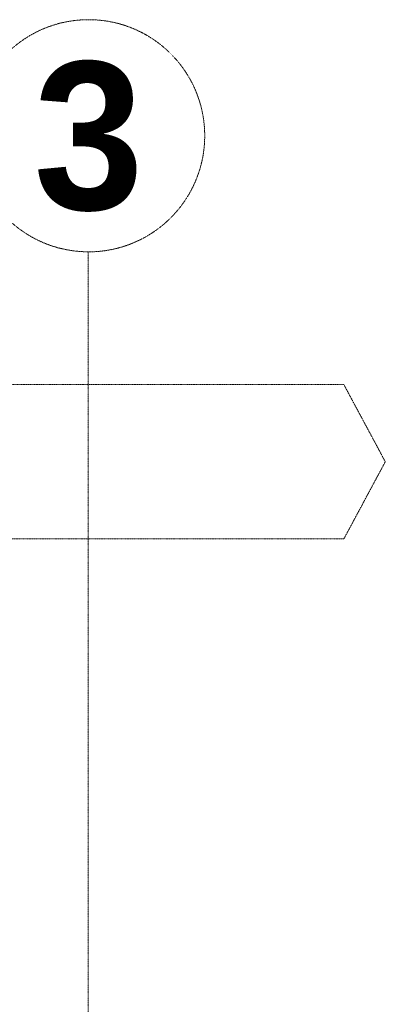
# Model space of a CAD drawing. Header units: millimetres. Extents: x -115474967 to 444143, y -74377 to 241828222.
# Tile 455 of 590: x 64636 to 65502, y 10000 to 12333. Entities that reach past the tile are written whole.
import ezdxf

# ---------------------------------------------------------------- set-up
doc = ezdxf.new("R2010")
doc.units = ezdxf.units.MM
doc.header["$MEASUREMENT"] = 0
doc.linetypes.add('DASHDOT', pattern=[1, 0.5, -0.25, 0, -0.25])
doc.layers.add('5 Grid 02', color=9, linetype='DASHDOT', lineweight=9)
doc.styles.add('GENERATED_STYLE_4', font='txt.shx')

msp = doc.modelspace()

# ---------------------------------------------------------------- linework, layer by layer
at = {"layer": '5 Grid 02'}
for p, q in [((64797.95509, 5638.162), (64797.95698, 11782.79836)), ((65403.41757, 11468.0647), (65501.50342, 11285.39483)), ((65403.41757, 11468.0647), (65501.50342, 11285.39483)), ((65403.41757, 11102.72574), (65501.50342, 11285.39483)), ((65403.41757, 11102.72574), (65501.50342, 11285.39483)), ((65403.41757, 11102.72574), (65501.50342, 11285.39483))]:
    msp.add_line(p, q, dxfattribs=at)
at = {"layer": '5 Grid 02', "flags": 128}
msp.add_lwpolyline([(65403.41719, 11468.06502), (53795.10039, 11468.06502), (53689.63592, 11285.3952), (53795.10039, 11102.72538), (65403.41719, 11102.72538)], dxfattribs=at)
at = {"layer": '5 Grid 02'}
msp.add_circle((64798.80384, 12057.79706), 275, dxfattribs=at)

# ---------------------------------------------------------------- texts
at = {"layer": '5 Grid 02', "insert": (64798.80384, 12055.16183), "char_height": 350, "attachment_point": 5, "style": 'GENERATED_STYLE_4'}
msp.add_mtext('\\A1;{\\pqc;\\fCentury Gothic|b1|i0|c0|p34;3}', dxfattribs=at)

doc.saveas('drawing.dxf')
